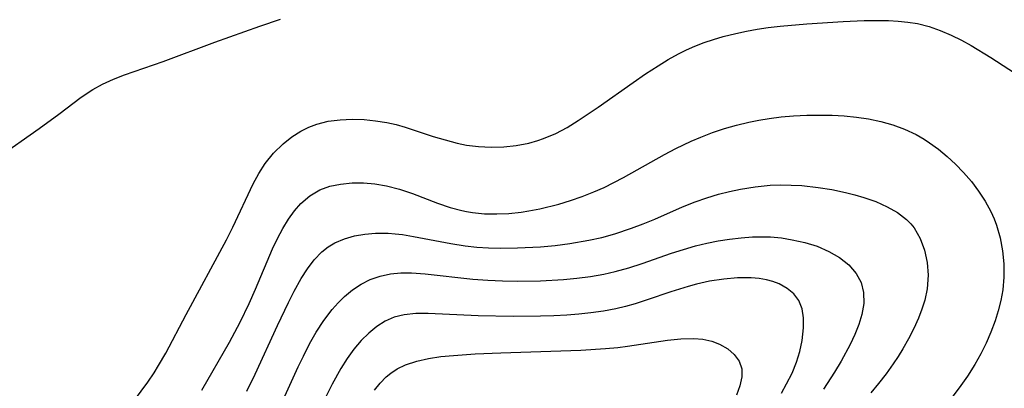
# Model space of a CAD drawing. Header units: metres. Extents: x 1073367 to 1082519, y 1569854 to 1574957.
# Tile 1044 of 1056: x 1080600 to 1080730, y 1573631 to 1573679. Entities that reach past the tile are written whole.
import ezdxf

# ---------------------------------------------------------------- set-up
doc = ezdxf.new("R2010")
doc.units = ezdxf.units.M
doc.layers.add('CGG_CurvaNivelLidar_v1', color=253, linetype='Continuous', lineweight=30)

msp = doc.modelspace()

# ---------------------------------------------------------------- linework, layer by layer
at = {"layer": 'CGG_CurvaNivelLidar_v1'}
for p, q in [((1080631.3387, 1573678.6155, 78.5), (1080634.0972, 1573679.567, 78.5)), ((1080708.4895, 1573679.2332, 78), (1080711.2289, 1573679.3567, 78)), ((1080711.2289, 1573679.3567, 78), (1080712.5895, 1573679.3861, 78)), ((1080712.5895, 1573679.3861, 78), (1080714.4439, 1573679.3642, 78)), ((1080714.4439, 1573679.3642, 78), (1080715.7435, 1573679.2935, 78)), ((1080625.4181, 1573676.5064, 78.5), (1080631.3387, 1573678.6155, 78.5)), ((1080695.6912, 1573677.9605, 78), (1080697.1161, 1573678.2222, 78)), ((1080697.1161, 1573678.2222, 78), (1080698.5508, 1573678.4426, 78)), ((1080698.5508, 1573678.4426, 78), (1080700.1424, 1573678.6386, 78)), ((1080700.1424, 1573678.6386, 78), (1080703.6653, 1573678.9467, 78)), ((1080703.6653, 1573678.9467, 78), (1080708.4895, 1573679.2332, 78)), ((1080715.7435, 1573679.2935, 78), (1080717.029, 1573679.1618, 78)), ((1080717.029, 1573679.1618, 78), (1080718.2972, 1573678.9516, 78)), ((1080718.2972, 1573678.9516, 78), (1080719.8175, 1573678.5698, 78)), ((1080719.8175, 1573678.5698, 78), (1080721.307, 1573678.0631, 78)), ((1080721.307, 1573678.0631, 78), (1080722.765, 1573677.4472, 78)), ((1080690.0745, 1573676.4409, 78), (1080691.3264, 1573676.8611, 78)), ((1080691.3264, 1573676.8611, 78), (1080692.5968, 1573677.2335, 78)), ((1080692.5968, 1573677.2335, 78), (1080694.2779, 1573677.6572, 78)), ((1080694.2779, 1573677.6572, 78), (1080695.6912, 1573677.9605, 78)), ((1080722.765, 1573677.4472, 78), (1080724.094, 1573676.787, 78)), ((1080724.094, 1573676.787, 78), (1080725.4017, 1573676.0621, 78)), ((1080618.5868, 1573673.9595, 78.5), (1080625.4181, 1573676.5064, 78.5)), ((1080686.7226, 1573674.9642, 78), (1080687.7732, 1573675.4887, 78)), ((1080687.7732, 1573675.4887, 78), (1080688.8451, 1573675.965, 78)), ((1080688.8451, 1573675.965, 78), (1080690.0745, 1573676.4409, 78)), ((1080725.4017, 1573676.0621, 78), (1080727.9799, 1573674.488, 78)), ((1080684.0051, 1573673.3755, 78), (1080685.3516, 1573674.1975, 78)), ((1080685.3516, 1573674.1975, 78), (1080686.7226, 1573674.9642, 78)), ((1080727.9799, 1573674.488, 78), (1080738.5574, 1573667.5736, 78)), ((1080613.4655, 1573672.177, 78.5), (1080618.5868, 1573673.9595, 78.5)), ((1080682.345, 1573672.3035, 78), (1080684.0051, 1573673.3755, 78)), ((1080610.5771, 1573670.9592, 78.5), (1080612, 1573671.6031, 78.5)), ((1080612, 1573671.6031, 78.5), (1080613.4655, 1573672.177, 78.5)), ((1080680.7032, 1573671.1923, 78), (1080682.345, 1573672.3035, 78)), ((1080607.751, 1573669.2495, 78.5), (1080609.2802, 1573670.2568, 78.5)), ((1080609.2802, 1573670.2568, 78.5), (1080610.5771, 1573670.9592, 78.5)), ((1080676.0627, 1573667.9365, 78), (1080680.7032, 1573671.1923, 78)), ((1080604.7924, 1573667.0011, 78.5), (1080607.751, 1573669.2495, 78.5)), ((1080673.4236, 1573666.1497, 78), (1080676.0627, 1573667.9365, 78)), ((1080602.1721, 1573665.0749, 78.5), (1080604.7924, 1573667.0011, 78.5)), ((1080641.9892, 1573666.2589, 78), (1080643.5683, 1573666.3231, 78)), ((1080643.5683, 1573666.3231, 78), (1080645.1674, 1573666.268, 78)), ((1080697.3394, 1573666.2143, 77.5), (1080698.68, 1573666.437, 77.5)), ((1080698.68, 1573666.437, 77.5), (1080700.2961, 1573666.6376, 77.5)), ((1080700.2961, 1573666.6376, 77.5), (1080701.9202, 1573666.7735, 77.5)), ((1080701.9202, 1573666.7735, 77.5), (1080703.6839, 1573666.8559, 77.5)), ((1080703.6839, 1573666.8559, 77.5), (1080705.4479, 1573666.878, 77.5)), ((1080705.4479, 1573666.878, 77.5), (1080707.0375, 1573666.8473, 77.5)), ((1080707.0375, 1573666.8473, 77.5), (1080708.6189, 1573666.7627, 77.5)), ((1080708.6189, 1573666.7627, 77.5), (1080710.2234, 1573666.6094, 77.5)), ((1080710.2234, 1573666.6094, 77.5), (1080711.8069, 1573666.3738, 77.5)), ((1080711.8069, 1573666.3738, 77.5), (1080713.4349, 1573666.0231, 77.5)), ((1080595.8496, 1573660.6341, 78.5), (1080602.1721, 1573665.0749, 78.5)), ((1080636.8002, 1573664.7606, 78), (1080637.8224, 1573665.2645, 78)), ((1080637.8224, 1573665.2645, 78), (1080638.8915, 1573665.6662, 78)), ((1080638.8915, 1573665.6662, 78), (1080640.4131, 1573666.0475, 78)), ((1080640.4131, 1573666.0475, 78), (1080641.9892, 1573666.2589, 78)), ((1080645.1674, 1573666.268, 78), (1080646.6603, 1573666.1223, 78)), ((1080646.6603, 1573666.1223, 78), (1080648.15, 1573665.8825, 78)), ((1080648.15, 1573665.8825, 78), (1080649.3645, 1573665.6113, 78)), ((1080649.3645, 1573665.6113, 78), (1080650.5683, 1573665.2808, 78)), ((1080650.5683, 1573665.2808, 78), (1080654.279, 1573664.0548, 78)), ((1080670.4757, 1573664.4425, 78), (1080671.9669, 1573665.2465, 78)), ((1080671.9669, 1573665.2465, 78), (1080673.4236, 1573666.1497, 78)), ((1080691.2133, 1573664.5576, 77.5), (1080692.7919, 1573665.0826, 77.5)), ((1080692.7919, 1573665.0826, 77.5), (1080694.391, 1573665.5451, 77.5)), ((1080694.391, 1573665.5451, 77.5), (1080696.0083, 1573665.9424, 77.5)), ((1080696.0083, 1573665.9424, 77.5), (1080697.3394, 1573666.2143, 77.5)), ((1080713.4349, 1573666.0231, 77.5), (1080715.0236, 1573665.5687, 77.5)), ((1080715.0236, 1573665.5687, 77.5), (1080716.563, 1573665.012, 77.5)), ((1080634.4399, 1573663.0735, 78), (1080635.5789, 1573663.983, 78)), ((1080635.5789, 1573663.983, 78), (1080636.8002, 1573664.7606, 78)), ((1080654.279, 1573664.0548, 78), (1080655.8484, 1573663.575, 78)), ((1080668.0899, 1573663.4878, 78), (1080668.8708, 1573663.7543, 78)), ((1080668.8708, 1573663.7543, 78), (1080670.4757, 1573664.4425, 78)), ((1080688.3876, 1573663.4251, 77.5), (1080689.6586, 1573663.9684, 77.5)), ((1080689.6586, 1573663.9684, 77.5), (1080691.2133, 1573664.5576, 77.5)), ((1080716.563, 1573665.012, 77.5), (1080718.112, 1573664.3017, 77.5)), ((1080718.112, 1573664.3017, 77.5), (1080719.174, 1573663.6879, 77.5)), ((1080633.1855, 1573661.8375, 78), (1080634.4399, 1573663.0735, 78)), ((1080655.8484, 1573663.575, 78), (1080657.4278, 1573663.1676, 78)), ((1080657.4278, 1573663.1676, 78), (1080658.6977, 1573662.9133, 78)), ((1080658.6977, 1573662.9133, 78), (1080660.2461, 1573662.7209, 78)), ((1080660.2461, 1573662.7209, 78), (1080661.9226, 1573662.6421, 78)), ((1080661.9226, 1573662.6421, 78), (1080663.5986, 1573662.6871, 78)), ((1080663.5986, 1573662.6871, 78), (1080665.2631, 1573662.8576, 78)), ((1080665.2631, 1573662.8576, 78), (1080666.9039, 1573663.1643, 78)), ((1080666.9039, 1573663.1643, 78), (1080668.0899, 1573663.4878, 78)), ((1080684.8578, 1573661.6601, 77.5), (1080686.3307, 1573662.4327, 77.5)), ((1080686.3307, 1573662.4327, 77.5), (1080688.3876, 1573663.4251, 77.5)), ((1080719.174, 1573663.6879, 77.5), (1080719.8845, 1573663.2195, 77.5)), ((1080719.8845, 1573663.2195, 77.5), (1080721.0803, 1573662.342, 77.5)), ((1080632.0712, 1573660.4529, 78), (1080633.1855, 1573661.8375, 78)), ((1080679.4432, 1573658.6224, 77.5), (1080684.8578, 1573661.6601, 77.5)), ((1080721.0803, 1573662.342, 77.5), (1080722.2327, 1573661.3917, 77.5)), ((1080722.2327, 1573661.3917, 77.5), (1080723.3366, 1573660.3762, 77.5)), ((1080631.2377, 1573659.1476, 78), (1080632.0712, 1573660.4529, 78)), ((1080723.3366, 1573660.3762, 77.5), (1080724.3834, 1573659.2992, 77.5)), ((1080630.4908, 1573657.7623, 78), (1080631.2377, 1573659.1476, 78)), ((1080678.1761, 1573657.9481, 77.5), (1080679.4432, 1573658.6224, 77.5)), ((1080724.3834, 1573659.2992, 77.5), (1080725.4228, 1573658.0885, 77.5)), ((1080627.8074, 1573652.0706, 78), (1080630.4908, 1573657.7623, 78)), ((1080639.3094, 1573656.9662, 77.5), (1080640.6252, 1573657.4549, 77.5)), ((1080640.6252, 1573657.4549, 77.5), (1080642.0221, 1573657.758, 77.5)), ((1080642.0221, 1573657.758, 77.5), (1080643.5684, 1573657.9082, 77.5)), ((1080643.5684, 1573657.9082, 77.5), (1080645.0633, 1573657.907, 77.5)), ((1080645.0633, 1573657.907, 77.5), (1080646.5776, 1573657.7771, 77.5)), ((1080646.5776, 1573657.7771, 77.5), (1080648.096, 1573657.5192, 77.5)), ((1080648.096, 1573657.5192, 77.5), (1080649.8169, 1573657.0725, 77.5)), ((1080675.5151, 1573656.7101, 77.5), (1080676.8564, 1573657.3032, 77.5)), ((1080676.8564, 1573657.3032, 77.5), (1080678.1761, 1573657.9481, 77.5)), ((1080694.9174, 1573657.0921, 77), (1080696.852, 1573657.4066, 77)), ((1080696.852, 1573657.4066, 77), (1080698.8013, 1573657.5959, 77)), ((1080698.8013, 1573657.5959, 77), (1080700.1962, 1573657.643, 77)), ((1080700.1962, 1573657.643, 77), (1080701.5932, 1573657.6223, 77)), ((1080701.5932, 1573657.6223, 77), (1080702.9893, 1573657.5405, 77)), ((1080702.9893, 1573657.5405, 77), (1080705.1589, 1573657.3044, 77)), ((1080705.1589, 1573657.3044, 77), (1080706.9783, 1573657.0182, 77)), ((1080725.4228, 1573658.0885, 77.5), (1080726.3799, 1573656.8187, 77.5)), ((1080636.7975, 1573655.1786, 77.5), (1080637.9852, 1573656.1873, 77.5)), ((1080637.9852, 1573656.1873, 77.5), (1080639.3094, 1573656.9662, 77.5)), ((1080649.8169, 1573657.0725, 77.5), (1080651.5212, 1573656.5029, 77.5)), ((1080651.5212, 1573656.5029, 77.5), (1080654.8563, 1573655.2253, 77.5)), ((1080672.4387, 1573655.5719, 77.5), (1080673.9873, 1573656.1092, 77.5)), ((1080673.9873, 1573656.1092, 77.5), (1080675.5151, 1573656.7101, 77.5)), ((1080688.9107, 1573655.4084, 77), (1080690.4379, 1573655.9402, 77)), ((1080690.4379, 1573655.9402, 77), (1080691.9885, 1573656.4044, 77)), ((1080691.9885, 1573656.4044, 77), (1080693.446, 1573656.7773, 77)), ((1080693.446, 1573656.7773, 77), (1080694.9174, 1573657.0921, 77)), ((1080706.9783, 1573657.0182, 77), (1080708.7695, 1573656.6531, 77)), ((1080708.7695, 1573656.6531, 77), (1080710.0053, 1573656.3435, 77)), ((1080710.0053, 1573656.3435, 77), (1080711.2128, 1573655.9879, 77)), ((1080711.2128, 1573655.9879, 77), (1080712.7959, 1573655.4244, 77)), ((1080726.3799, 1573656.8187, 77.5), (1080727.2451, 1573655.4965, 77.5)), ((1080635.9329, 1573654.2063, 77.5), (1080636.7975, 1573655.1786, 77.5)), ((1080654.8563, 1573655.2253, 77.5), (1080656.5392, 1573654.6462, 77.5)), ((1080656.5392, 1573654.6462, 77.5), (1080658.0648, 1573654.2384, 77.5)), ((1080668.3859, 1573654.4746, 77.5), (1080670.8737, 1573655.0955, 77.5)), ((1080670.8737, 1573655.0955, 77.5), (1080672.4387, 1573655.5719, 77.5)), ((1080683.5664, 1573653.1325, 77), (1080687.2453, 1573654.7397, 77)), ((1080687.2453, 1573654.7397, 77), (1080688.9107, 1573655.4084, 77)), ((1080712.7959, 1573655.4244, 77), (1080714.288, 1573654.7596, 77)), ((1080714.288, 1573654.7596, 77), (1080715.6571, 1573653.9759, 77)), ((1080727.2451, 1573655.4965, 77.5), (1080728.0021, 1573654.1248, 77.5)), ((1080635.1513, 1573653.1257, 77.5), (1080635.9329, 1573654.2063, 77.5)), ((1080658.0648, 1573654.2384, 77.5), (1080658.6994, 1573654.1088, 77.5)), ((1080658.6994, 1573654.1088, 77.5), (1080659.46, 1573653.9861, 77.5)), ((1080659.46, 1573653.9861, 77.5), (1080661.058, 1573653.8328, 77.5)), ((1080661.058, 1573653.8328, 77.5), (1080662.6708, 1573653.8002, 77.5)), ((1080662.6708, 1573653.8002, 77.5), (1080664.2916, 1573653.8731, 77.5)), ((1080664.2916, 1573653.8731, 77.5), (1080665.9141, 1573654.0427, 77.5)), ((1080665.9141, 1573654.0427, 77.5), (1080666.9045, 1573654.1919, 77.5)), ((1080666.9045, 1573654.1919, 77.5), (1080668.3859, 1573654.4746, 77.5)), ((1080715.6571, 1573653.9759, 77), (1080716.861, 1573653.0465, 77)), ((1080728.0021, 1573654.1248, 77.5), (1080728.4448, 1573653.1545, 77.5)), ((1080626.9417, 1573650.3653, 78), (1080627.8074, 1573652.0706, 78)), ((1080634.3954, 1573651.8822, 77.5), (1080635.1513, 1573653.1257, 77.5)), ((1080680.4975, 1573651.9051, 77), (1080682.0388, 1573652.4988, 77)), ((1080682.0388, 1573652.4988, 77), (1080683.5664, 1573653.1325, 77)), ((1080716.861, 1573653.0465, 77), (1080717.4148, 1573652.4815, 77)), ((1080717.4148, 1573652.4815, 77), (1080717.8378, 1573651.9496, 77)), ((1080728.4448, 1573653.1545, 77.5), (1080728.7565, 1573652.3267, 77.5)), ((1080728.7565, 1573652.3267, 77.5), (1080729.2317, 1573650.6548, 77.5)), ((1080633.7006, 1573650.5651, 77.5), (1080634.3954, 1573651.8822, 77.5)), ((1080642.534, 1573650.5178, 77), (1080643.8548, 1573650.892, 77)), ((1080643.8548, 1573650.892, 77), (1080645.2345, 1573651.1314, 77)), ((1080645.2345, 1573651.1314, 77), (1080646.6554, 1573651.2542, 77)), ((1080646.6554, 1573651.2542, 77), (1080648.3335, 1573651.258, 77)), ((1080648.3335, 1573651.258, 77), (1080649.2684, 1573651.1893, 77)), ((1080649.2684, 1573651.1893, 77), (1080650.2091, 1573651.0765, 77)), ((1080650.2091, 1573651.0765, 77), (1080651.6941, 1573650.8333, 77)), ((1080651.6941, 1573650.8333, 77), (1080656.5933, 1573649.8738, 77)), ((1080674.8449, 1573650.3276, 77), (1080676.5663, 1573650.7043, 77)), ((1080676.5663, 1573650.7043, 77), (1080678.2662, 1573651.1595, 77)), ((1080678.2662, 1573651.1595, 77), (1080680.4975, 1573651.9051, 77)), ((1080694.9803, 1573650.6578, 76.5), (1080696.497, 1573650.763, 76.5)), ((1080696.497, 1573650.763, 76.5), (1080697.6749, 1573650.7874, 76.5)), ((1080697.6749, 1573650.7874, 76.5), (1080698.8453, 1573650.754, 76.5)), ((1080698.8453, 1573650.754, 76.5), (1080700.2998, 1573650.6225, 76.5)), ((1080717.8378, 1573651.9496, 77), (1080718.6418, 1573650.5615, 77)), ((1080621.6343, 1573640.523, 78), (1080626.9417, 1573650.3653, 78)), ((1080633.0516, 1573649.1932, 77.5), (1080633.7006, 1573650.5651, 77.5)), ((1080639.5647, 1573648.781, 77), (1080640.3951, 1573649.4365, 77)), ((1080640.3951, 1573649.4365, 77), (1080641.2934, 1573649.9828, 77)), ((1080641.2934, 1573649.9828, 77), (1080642.534, 1573650.5178, 77)), ((1080656.5933, 1573649.8738, 77), (1080658.5063, 1573649.5833, 77)), ((1080658.5063, 1573649.5833, 77), (1080660.0342, 1573649.4261, 77)), ((1080660.0342, 1573649.4261, 77), (1080661.5708, 1573649.3301, 77)), ((1080665.4068, 1573649.3072, 77), (1080668.4394, 1573649.4665, 77)), ((1080668.4394, 1573649.4665, 77), (1080670.3898, 1573649.6487, 77)), ((1080670.3898, 1573649.6487, 77), (1080672.3309, 1573649.8963, 77)), ((1080672.3309, 1573649.8963, 77), (1080674.8449, 1573650.3276, 77)), ((1080687.355, 1573649.1125, 76.5), (1080688.9352, 1573649.5706, 76.5)), ((1080688.9352, 1573649.5706, 76.5), (1080690.4351, 1573649.9361, 76.5)), ((1080690.4351, 1573649.9361, 76.5), (1080691.9471, 1573650.239, 76.5)), ((1080691.9471, 1573650.239, 76.5), (1080693.4621, 1573650.4805, 76.5)), ((1080693.4621, 1573650.4805, 76.5), (1080694.9803, 1573650.6578, 76.5)), ((1080700.2998, 1573650.6225, 76.5), (1080701.7304, 1573650.4008, 76.5)), ((1080701.7304, 1573650.4008, 76.5), (1080703.416, 1573650.0235, 76.5)), ((1080703.416, 1573650.0235, 76.5), (1080705.0301, 1573649.5204, 76.5)), ((1080705.0301, 1573649.5204, 76.5), (1080706.5913, 1573648.8538, 76.5)), ((1080718.6418, 1573650.5615, 77), (1080719.2081, 1573649.0271, 77)), ((1080729.2317, 1573650.6548, 77.5), (1080729.5456, 1573648.9372, 77.5)), ((1080630.7855, 1573643.8658, 77.5), (1080633.0516, 1573649.1932, 77.5)), ((1080638.556, 1573647.7433, 77), (1080639.5647, 1573648.781, 77)), ((1080661.5708, 1573649.3301, 77), (1080663.1132, 1573649.2872, 77)), ((1080663.1132, 1573649.2872, 77), (1080665.4068, 1573649.3072, 77)), ((1080681.8868, 1573647.2581, 76.5), (1080685.7884, 1573648.6037, 76.5)), ((1080685.7884, 1573648.6037, 76.5), (1080687.355, 1573649.1125, 76.5)), ((1080706.5913, 1573648.8538, 76.5), (1080708.0066, 1573648.0343, 76.5)), ((1080719.2081, 1573649.0271, 77), (1080719.5559, 1573647.3941, 77)), ((1080729.5456, 1573648.9372, 77.5), (1080729.709, 1573647.1928, 77.5)), ((1080637.6503, 1573646.5621, 77), (1080638.556, 1573647.7433, 77)), ((1080680.1178, 1573646.6888, 76.5), (1080681.8868, 1573647.2581, 76.5)), ((1080708.0066, 1573648.0343, 76.5), (1080709.2143, 1573647.0695, 76.5)), ((1080709.2143, 1573647.0695, 76.5), (1080710.1824, 1573645.9512, 76.5)), ((1080719.5559, 1573647.3941, 77), (1080719.6841, 1573645.7015, 77)), ((1080729.709, 1573647.1928, 77.5), (1080729.7197, 1573645.4378, 77.5)), ((1080636.8235, 1573645.2719, 77), (1080637.6503, 1573646.5621, 77)), ((1080645.9526, 1573645.1206, 76.5), (1080647.2627, 1573645.5925, 76.5)), ((1080647.2627, 1573645.5925, 76.5), (1080648.629, 1573645.8879, 76.5)), ((1080648.629, 1573645.8879, 76.5), (1080650.0076, 1573646.0095, 76.5)), ((1080650.0076, 1573646.0095, 76.5), (1080651.4211, 1573646.005, 76.5)), ((1080651.4211, 1573646.005, 76.5), (1080653.2351, 1573645.884, 76.5)), ((1080653.2351, 1573645.884, 76.5), (1080659.5301, 1573645.1996, 76.5)), ((1080673.2743, 1573645.3157, 76.5), (1080675.058, 1573645.5482, 76.5)), ((1080675.058, 1573645.5482, 76.5), (1080676.8273, 1573645.8555, 76.5)), ((1080676.8273, 1573645.8555, 76.5), (1080678.3336, 1573646.1922, 76.5)), ((1080678.3336, 1573646.1922, 76.5), (1080680.1178, 1573646.6888, 76.5)), ((1080710.1824, 1573645.9512, 76.5), (1080710.8352, 1573644.7308, 76.5)), ((1080719.6841, 1573645.7015, 77), (1080719.5662, 1573643.9242, 77)), ((1080635.8827, 1573643.5748, 77), (1080636.8235, 1573645.2719, 77)), ((1080643.6256, 1573643.7499, 76.5), (1080644.757, 1573644.5049, 76.5)), ((1080644.757, 1573644.5049, 76.5), (1080645.9526, 1573645.1206, 76.5)), ((1080659.5301, 1573645.1996, 76.5), (1080661.481, 1573645.0603, 76.5)), ((1080661.481, 1573645.0603, 76.5), (1080663.4426, 1573644.9699, 76.5)), ((1080663.4426, 1573644.9699, 76.5), (1080665.4101, 1573644.9284, 76.5)), ((1080665.4101, 1573644.9284, 76.5), (1080668.4389, 1573644.9686, 76.5)), ((1080668.4389, 1573644.9686, 76.5), (1080671.4801, 1573645.1441, 76.5)), ((1080671.4801, 1573645.1441, 76.5), (1080673.2743, 1573645.3157, 76.5)), ((1080687.9631, 1573644.2303, 76), (1080685.6951, 1573643.5119, 76)), ((1080689.0861, 1573644.5344, 76), (1080687.9631, 1573644.2303, 76)), ((1080690.8084, 1573644.9101, 76), (1080689.0861, 1573644.5344, 76)), ((1080692.6789, 1573645.1941, 76), (1080690.8084, 1573644.9101, 76)), ((1080694.5209, 1573645.3425, 76), (1080692.6789, 1573645.1941, 76)), ((1080696.3062, 1573645.3383, 76), (1080694.5209, 1573645.3425, 76)), ((1080697.3447, 1573645.2487, 76), (1080696.3062, 1573645.3383, 76)), ((1080698.3397, 1573645.0806, 76), (1080697.3447, 1573645.2487, 76)), ((1080699.1945, 1573644.8513, 76), (1080698.3397, 1573645.0806, 76)), ((1080699.9955, 1573644.5476, 76), (1080699.1945, 1573644.8513, 76)), ((1080701.0548, 1573643.9666, 76), (1080699.9955, 1573644.5476, 76)), ((1080710.8352, 1573644.7308, 76.5), (1080711.1785, 1573643.4011, 76.5)), ((1080729.7197, 1573645.4378, 77.5), (1080729.5767, 1573643.7842, 77.5)), ((1080629.9482, 1573641.9848, 77.5), (1080630.7855, 1573643.8658, 77.5)), ((1080635.136, 1573642.0992, 77), (1080635.8827, 1573643.5748, 77)), ((1080642.5599, 1573642.8738, 76.5), (1080643.6256, 1573643.7499, 76.5)), ((1080685.6951, 1573643.5119, 76), (1080682.5543, 1573642.4331, 76)), ((1080701.941, 1573643.2308, 76), (1080701.0548, 1573643.9666, 76)), ((1080702.6108, 1573642.3396, 76), (1080701.941, 1573643.2308, 76)), ((1080711.1785, 1573643.4011, 76.5), (1080711.1913, 1573641.9821, 76.5)), ((1080719.5662, 1573643.9242, 77), (1080719.2533, 1573642.4159, 77)), ((1080729.5767, 1573643.7842, 77.5), (1080729.3226, 1573642.3667, 77.5)), ((1080628.7397, 1573639.4824, 77.5), (1080629.9482, 1573641.9848, 77.5)), ((1080633.691, 1573639.0466, 77), (1080635.136, 1573642.0992, 77)), ((1080640.9379, 1573641.1809, 76.5), (1080641.7246, 1573642.0611, 76.5)), ((1080641.7246, 1573642.0611, 76.5), (1080642.5599, 1573642.8738, 76.5)), ((1080680.9727, 1573641.9292, 76), (1080679.7065, 1573641.5745, 76)), ((1080682.5543, 1573642.4331, 76), (1080680.9727, 1573641.9292, 76)), ((1080703.038, 1573641.2615, 76), (1080702.6108, 1573642.3396, 76)), ((1080711.1913, 1573641.9821, 76.5), (1080710.9271, 1573640.5093, 76.5)), ((1080719.2533, 1573642.4159, 77), (1080718.8823, 1573641.2279, 77)), ((1080729.3226, 1573642.3667, 77.5), (1080728.9734, 1573641.0101, 77.5)), ((1080618.944, 1573635.414, 78), (1080621.6343, 1573640.523, 78)), ((1080639.832, 1573639.7278, 76.5), (1080640.9379, 1573641.1809, 76.5)), ((1080650.4226, 1573640.4764, 76), (1080649.1137, 1573640.1394, 76)), ((1080651.9849, 1573640.6464, 76), (1080650.4226, 1573640.4764, 76)), ((1080653.6136, 1573640.6641, 76), (1080651.9849, 1573640.6464, 76)), ((1080660.2327, 1573640.3492, 76), (1080653.6136, 1573640.6641, 76)), ((1080664.8487, 1573640.2522, 76), (1080660.2327, 1573640.3492, 76)), ((1080668.4587, 1573640.2869, 76), (1080664.8487, 1573640.2522, 76)), ((1080670.2091, 1573640.3443, 76), (1080668.4587, 1573640.2869, 76)), ((1080671.9562, 1573640.4371, 76), (1080670.2091, 1573640.3443, 76)), ((1080673.5488, 1573640.5613, 76), (1080671.9562, 1573640.4371, 76)), ((1080675.1341, 1573640.7294, 76), (1080673.5488, 1573640.5613, 76)), ((1080676.7888, 1573640.9626, 76), (1080675.1341, 1573640.7294, 76)), ((1080678.4284, 1573641.27, 76), (1080676.7888, 1573640.9626, 76)), ((1080679.7065, 1573641.5745, 76), (1080678.4284, 1573641.27, 76)), ((1080703.2356, 1573640.0533, 76), (1080703.038, 1573641.2615, 76)), ((1080710.9271, 1573640.5093, 76.5), (1080710.5243, 1573639.2067, 76.5)), ((1080718.8823, 1573641.2279, 77), (1080718.4265, 1573640.0471, 77)), ((1080728.9734, 1573641.0101, 77.5), (1080728.5452, 1573639.6659, 77.5)), ((1080627.3375, 1573636.8613, 77.5), (1080628.7397, 1573639.4824, 77.5)), ((1080630.7372, 1573632.6411, 77), (1080633.691, 1573639.0466, 77)), ((1080638.8213, 1573638.1664, 76.5), (1080639.832, 1573639.7278, 76.5)), ((1080647.9249, 1573639.6116, 76), (1080646.8081, 1573638.9078, 76)), ((1080649.1137, 1573640.1394, 76), (1080647.9249, 1573639.6116, 76)), ((1080703.2484, 1573638.7515, 76), (1080703.2356, 1573640.0533, 76)), ((1080710.5243, 1573639.2067, 76.5), (1080709.9973, 1573637.8876, 76.5)), ((1080718.4265, 1573640.0471, 77), (1080717.8101, 1573638.6732, 77)), ((1080728.5452, 1573639.6659, 77.5), (1080727.9972, 1573638.1838, 77.5)), ((1080637.9419, 1573636.6213, 76.5), (1080638.8213, 1573638.1664, 76.5)), ((1080645.7587, 1573638.0579, 76), (1080644.7755, 1573637.0845, 76)), ((1080646.8081, 1573638.9078, 76), (1080645.7587, 1573638.0579, 76)), ((1080703.0606, 1573637.0635, 76), (1080703.2484, 1573638.7515, 76)), ((1080709.9973, 1573637.8876, 76.5), (1080709.375, 1573636.5584, 76.5)), ((1080717.8101, 1573638.6732, 77), (1080717.1179, 1573637.3124, 77)), ((1080727.9972, 1573638.1838, 77.5), (1080727.3765, 1573636.7223, 77.5)), ((1080623.713, 1573630.5114, 77.5), (1080627.3375, 1573636.8613, 77.5)), ((1080637.113, 1573635.0241, 76.5), (1080637.9419, 1573636.6213, 76.5)), ((1080644.7755, 1573637.0845, 76), (1080643.8042, 1573635.9351, 76)), ((1080679.9692, 1573636.3389, 75.5), (1080685.2502, 1573637.1228, 75.5)), ((1080685.2502, 1573637.1228, 75.5), (1080687.0187, 1573637.3137, 75.5)), ((1080687.0187, 1573637.3137, 75.5), (1080688.7156, 1573637.3562, 75.5)), ((1080688.7156, 1573637.3562, 75.5), (1080689.938, 1573637.2398, 75.5)), ((1080689.938, 1573637.2398, 75.5), (1080691.0887, 1573636.989, 75.5)), ((1080691.0887, 1573636.989, 75.5), (1080692.1438, 1573636.6034, 75.5)), ((1080692.1438, 1573636.6034, 75.5), (1080693.2111, 1573635.9903, 75.5)), ((1080702.7539, 1573635.6329, 76), (1080703.0606, 1573637.0635, 76)), ((1080709.375, 1573636.5584, 76.5), (1080708.1843, 1573634.3349, 76.5)), ((1080717.1179, 1573637.3124, 77), (1080716.3572, 1573635.9707, 77)), ((1080727.3765, 1573636.7223, 77.5), (1080726.6772, 1573635.2903, 77.5)), ((1080617.9835, 1573633.7577, 78), (1080618.944, 1573635.414, 78)), ((1080643.8042, 1573635.9351, 76), (1080642.9007, 1573634.6888, 76)), ((1080655.2734, 1573634.9415, 75.5), (1080656.948, 1573635.1121, 75.5)), ((1080656.948, 1573635.1121, 75.5), (1080659.8422, 1573635.2982, 75.5)), ((1080659.8422, 1573635.2982, 75.5), (1080663.2074, 1573635.4585, 75.5)), ((1080663.2074, 1573635.4585, 75.5), (1080673.7913, 1573635.8072, 75.5)), ((1080673.7913, 1573635.8072, 75.5), (1080677.0487, 1573636.0061, 75.5)), ((1080677.0487, 1573636.0061, 75.5), (1080678.6652, 1573636.1691, 75.5)), ((1080678.6652, 1573636.1691, 75.5), (1080679.9692, 1573636.3389, 75.5)), ((1080693.2111, 1573635.9903, 75.5), (1080694.0825, 1573635.2255, 75.5)), ((1080694.0825, 1573635.2255, 75.5), (1080694.7163, 1573634.3364, 75.5)), ((1080702.3063, 1573634.1933, 76), (1080702.7539, 1573635.6329, 76)), ((1080716.3572, 1573635.9707, 77), (1080715.737, 1573634.9699, 77)), ((1080726.6772, 1573635.2903, 77.5), (1080725.8884, 1573633.8881, 77.5)), ((1080636.4182, 1573633.602, 76.5), (1080637.113, 1573635.0241, 76.5)), ((1080642.9007, 1573634.6888, 76), (1080642.0596, 1573633.3637, 76)), ((1080649.5308, 1573633.3251, 75.5), (1080650.6315, 1573633.8568, 75.5)), ((1080650.6315, 1573633.8568, 75.5), (1080652.0944, 1573634.345, 75.5)), ((1080652.0944, 1573634.345, 75.5), (1080653.6494, 1573634.6948, 75.5)), ((1080653.6494, 1573634.6948, 75.5), (1080655.2734, 1573634.9415, 75.5)), ((1080694.7163, 1573634.3364, 75.5), (1080695.0563, 1573633.3419, 75.5)), ((1080701.7107, 1573632.7558, 76), (1080702.3063, 1573634.1933, 76)), ((1080708.1843, 1573634.3349, 76.5), (1080707.3317, 1573632.8963, 76.5)), ((1080715.0813, 1573633.9857, 77), (1080714.1409, 1573632.6823, 77)), ((1080715.737, 1573634.9699, 77), (1080715.0813, 1573633.9857, 77)), ((1080725.8884, 1573633.8881, 77.5), (1080724.8972, 1573632.3381, 77.5)), ((1080616.5466, 1573631.5818, 78), (1080617.3857, 1573632.8146, 78)), ((1080617.3857, 1573632.8146, 78), (1080617.9835, 1573633.7577, 78)), ((1080629.6589, 1573630.3943, 77), (1080630.7372, 1573632.6411, 77)), ((1080632.4832, 1573624.9966, 76.5), (1080636.4182, 1573633.602, 76.5)), ((1080642.0596, 1573633.3637, 76), (1080640.9208, 1573631.291, 76)), ((1080648.0714, 1573632.2529, 75.5), (1080648.6926, 1573632.7688, 75.5)), ((1080648.6926, 1573632.7688, 75.5), (1080649.5308, 1573633.3251, 75.5)), ((1080695.0563, 1573633.3419, 75.5), (1080695.0623, 1573632.2595, 75.5)), ((1080700.9973, 1573631.3325, 76), (1080701.7107, 1573632.7558, 76)), ((1080707.3317, 1573632.8963, 76.5), (1080705.8922, 1573630.6587, 76.5)), ((1080714.1409, 1573632.6823, 77), (1080713.1496, 1573631.411, 77)), ((1080614.77, 1573629.2023, 78), (1080616.5466, 1573631.5818, 78)), ((1080640.9208, 1573631.291, 76), (1080640.0603, 1573629.5183, 76)), ((1080646.504, 1573630.5059, 75.5), (1080647.2557, 1573631.4261, 75.5)), ((1080647.2557, 1573631.4261, 75.5), (1080648.0714, 1573632.2529, 75.5)), ((1080695.0623, 1573632.2595, 75.5), (1080694.8065, 1573631.0956, 75.5)), ((1080700.303, 1573630.101, 76), (1080700.9973, 1573631.3325, 76)), ((1080713.1496, 1573631.411, 77), (1080712.1166, 1573630.1703, 77)), ((1080724.8972, 1573632.3381, 77.5), (1080723.824, 1573630.8366, 77.5)), ((1080694.8065, 1573631.0956, 75.5), (1080694.3761, 1573629.8559, 75.5)), ((1080723.824, 1573630.8366, 77.5), (1080722.6808, 1573629.384, 77.5))]:
    msp.add_line(p, q, dxfattribs=at)

doc.saveas('drawing.dxf')
